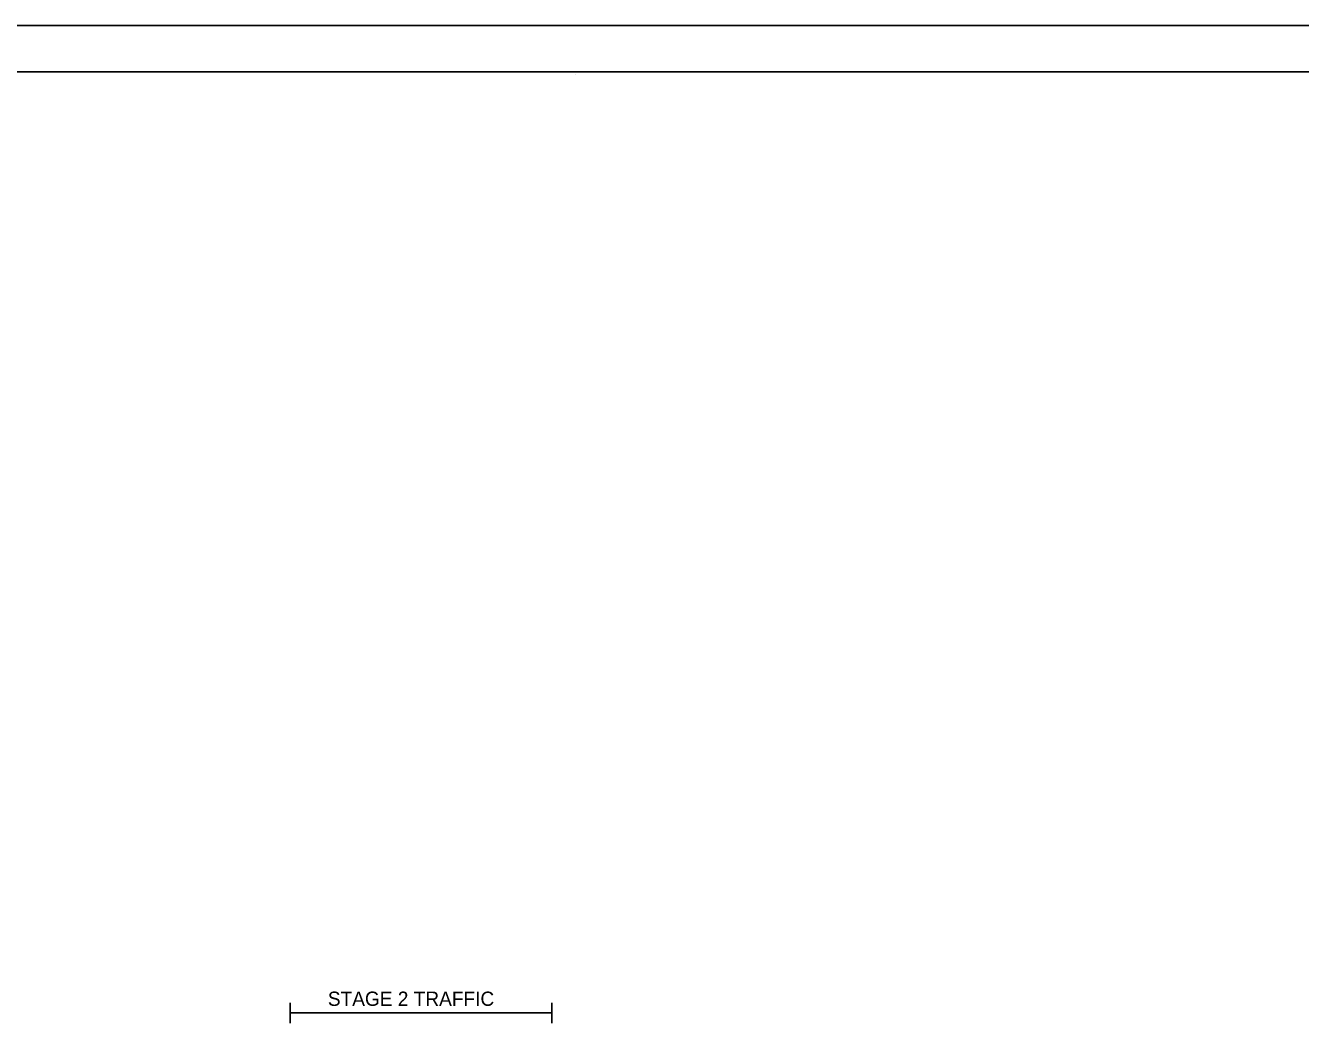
# Model space of a CAD drawing. Extents: x 1322838 to 1324533, y 339903 to 351025.
# Drawn here: x 1323651.9 to 1323759.2, y 350087.7 to 350171.9 of the extents above; entities that cross this region are included whole.
import ezdxf

# ---------------------------------------------------------------- set-up
doc = ezdxf.new("R2010")
doc.units = 0
for name, color, linetype in [('R_Axis Annot', 7, 'Continuous'), ('R_Border', 7, 'Continuous'), ('R_No Plot', 7, 'Continuous')]:
    doc.layers.add(name, color=color, linetype=linetype)

msp = doc.modelspace()

# ---------------------------------------------------------------- linework, layer by layer
at = {"layer": 'R_Axis Annot'}
for p, q in [((1323674.21, 350089.74), (1323674.21, 350088.03)), ((1323696.21, 350089.74), (1323696.21, 350088.03)), ((1323674.21, 350088.89), (1323696.21, 350088.89))]:
    msp.add_line(p, q, dxfattribs=at)
at = {"layer": 'R_Border'}
for p, q in [((1323545.72, 350168.03), (1323861.9, 350168.03)), ((1323698.24, 350167.77), (1323698.24, 350167.77)), ((1323698.24, 350167.77), (1323698.24, 350167.77))]:
    msp.add_line(p, q, dxfattribs=at)
at = {"layer": 'R_No Plot'}
msp.add_line((1323533.31, 350171.93), (1323866.65, 350171.93), dxfattribs=at)
for points in [[(1323533.31, 350171.93), (1323866.65, 350171.93), (1323866.65, 349958.59), (1323533.31, 349958.59)], [(1323779.64, 350168.03), (1323799.26, 350168.03), (1323799.26, 350158.15), (1323815.37, 350158.15), (1323838.57, 350158.15), (1323838.57, 350125.48), (1323861.77, 350125.48), (1323861.9, 349962.57), (1323545.72, 349962.57), (1323545.72, 350168.03)]]:
    msp.add_lwpolyline(points, close=True, dxfattribs=at)

# ---------------------------------------------------------------- texts
at = {"layer": 'R_Axis Annot'}
msp.add_text('STAGE 2 TRAFFIC', height=1.2, dxfattribs=at).set_placement((1323677.37, 350089.48))

doc.saveas('drawing.dxf')
